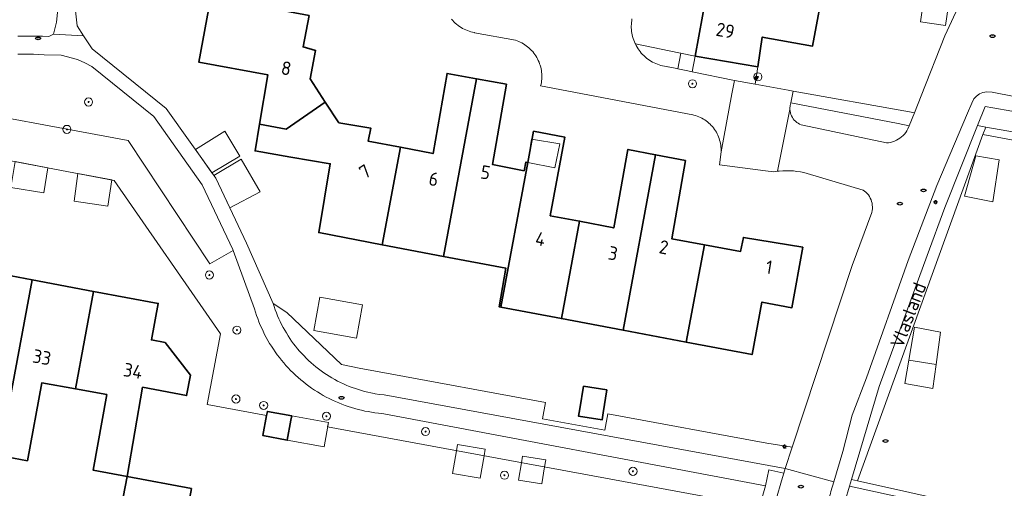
# Model space of a CAD drawing. Header units: metres. Extents: x 152610 to 160096, y 456114 to 462495.
# Tile 291 of 656: x 157230 to 157328, y 460286 to 460333. Entities that reach past the tile are written whole.
import ezdxf
from ezdxf.enums import TextEntityAlignment as Align

# ---------------------------------------------------------------- set-up
doc = ezdxf.new("R2010")
doc.units = ezdxf.units.M
doc.header["$LTSCALE"] = 0.5
doc.layers.get('0').update_dxf_attribs({"linetype": 'CONTINUOUS'})
for name, color, linetype, lineweight in [('B-PV-GR-BEPLANTING_CULTUUR_BOSPLANTSOEN-GV', 251, 'CONTINUOUS', 18), ('B-PV-GR-BEPLANTING_CULTUUR_HEESTERS-GV', 251, 'CONTINUOUS', 18), ('B-PV-GR-BOOM-S', 251, 'CONTINUOUS', 25), ('B-PV-IE-MEUBILAIR-S', 251, 'CONTINUOUS', 25), ('B-PV-OG-BEBOUWING-GV', 6, 'CONTINUOUS', 35), ('B-PV-OG-BEBOUWING-T18', 1, 'CONTINUOUS', 18), ('B-PV-OG-BEBOUWING_LUIFEL-GV', 251, 'CONTINUOUS', 18), ('B-PV-OG-BEBOUWING_OVERBOUWING-GV', 251, 'CONTINUOUS', 18), ('B-PV-OG-BEBOUWING_SCHUUR-GV', 251, 'CONTINUOUS', 18), ('B-PV-OG-TERREIN_BEGROEID-GV', 251, 'CONTINUOUS', 18), ('B-PV-OG-TOPOGRAFIE-T18', 1, 'CONTINUOUS', 18), ('B-PV-VH-HALFVERHARDING_GRAVEL-GV', 251, 'CONTINUOUS', 18), ('B-PV-VH-OPENVERHARDING_STRAATBAKSTEEN-GV', 251, 'CONTINUOUS', 18), ('B-PV-VH-OPENVERHARDING_TEGEL-GV', 251, 'CONTINUOUS', 18)]:
    doc.layers.add(name, color=color, linetype=linetype, lineweight=lineweight)
doc.styles.add('NLCS-ISO', font='NLCS-ISO.ttf')
doc.styles.add('NLCS-ISO-M750-T18', font='NLCS-ISO.ttf', dxfattribs={"height": 1.35})

# ---------------------------------------------------------------- blocks, each defined once
blk = doc.blocks.new('SIE-MEUBILAIR_PAAL_LICHTMAST-SO')
for points in [[(-0.62, 0), (-1, 0)], [(-0.71, 0.71), (-0.44, 0.44)], [(0, 1), (0, 0.62)], [(0.44, 0.44), (0.71, 0.71)], [(1, 0), (0.62, 0)], [(-0.71, -0.71), (-0.44, -0.44)], [(0, -0.62), (0, -1)], [(0.44, -0.44), (0.71, -0.71)]]:
    blk.add_lwpolyline(points)
blk.add_circle((0, 0), 0.5)
blk = doc.blocks.new('SIE-MEUBILAIR_PUT_RIOOLPUT-SO')
blk.add_ellipse((0, 0), major_axis=(1.25, 0), ratio=0.54)
at = {"style": 'NLCS-ISO'}
blk.add_text('ri', height=0.75, dxfattribs=at).set_placement((-0.04, 0.07), align=Align.MIDDLE_CENTER)
blk = doc.blocks.new('SGR-BOOM_GBKN-SO')
at = {"linetype": 'ByBlock', "lineweight": 18}
h = blk.add_hatch(color=0, dxfattribs=at)
h.dxf.hatch_style = 1
edge = h.paths.add_edge_path()
edge.add_arc((0, 0), 0.25, 0, 360)
at = {"color": 0, "linetype": 'ByBlock', "lineweight": 18}
for radius in [2, 0.25]:
    blk.add_circle((0, 0), radius, dxfattribs=at)
at = {"color": 0, "linetype": 'ByBlock', "lineweight": 18, "style": 'NLCS-ISO'}
blk.add_attdef('SOORT', (2.5, 0), '', height=1.5, dxfattribs=at)

msp = doc.modelspace()

# ---------------------------------------------------------------- linework, layer by layer
at = {"layer": 'B-PV-GR-BEPLANTING_CULTUUR_BOSPLANTSOEN-GV', "flags": 128}
for points in [[(157302.732, 460280.355), (157304.394, 460286.201), (157266.474, 460293.355), (157266.263, 460293.372), (157265.923, 460293.407), (157265.585, 460293.45), (157265.248, 460293.5), (157264.912, 460293.559), (157264.577, 460293.625), (157264.244, 460293.699), (157263.913, 460293.781), (157263.584, 460293.871), (157263.257, 460293.968), (157262.933, 460294.073), (157262.611, 460294.185), (157262.291, 460294.306), (157261.975, 460294.433), (157261.662, 460294.568), (157261.352, 460294.71), (157261.045, 460294.86), (157260.742, 460295.016), (157260.443, 460295.18), (157260.147, 460295.35), (157259.856, 460295.528), (157259.569, 460295.712), (157259.286, 460295.903), (157259.008, 460296.101), (157258.735, 460296.305), (157258.467, 460296.515), (157258.203, 460296.732), (157257.945, 460296.955), (157257.692, 460297.183), (157257.444, 460297.418), (157257.202, 460297.658), (157256.966, 460297.904), (157256.735, 460298.156), (157256.511, 460298.412), (157256.292, 460298.674), (157256.08, 460298.941), (157255.874, 460299.213), (157255.675, 460299.49), (157255.482, 460299.771), (157255.295, 460300.057), (157255.116, 460300.347), (157254.943, 460300.641), (157254.777, 460300.939), (157254.619, 460301.241), (157254.467, 460301.547), (157254.323, 460301.856), (157254.186, 460302.168), (157254.056, 460302.483), (157253.934, 460302.802), (157253.819, 460303.123), (157253.712, 460303.447), (157253.612, 460303.773), (157251.492, 460309.569), (157249.162, 460308.264), (157241.07, 460320.494), (157221.041, 460324.224)], [(157214.883, 460321.241), (157239.659, 460316.543), (157250.243, 460301.286), (157248.917, 460294.265), (157254.813, 460293.174), (157254.89, 460293.588), (157257.308, 460293.134), (157260.95, 460292.47), (157260.878, 460292.052), (157298.88, 460285.02)]]:
    msp.add_lwpolyline(points, dxfattribs=at)
for points in [[(157326.008, 460321.088), (157326.28, 460321.838), (157325.46, 460321.981), (157322.229, 460313.853), (157320.459, 460309.089), (157315.691, 460296.051), (157312.949, 460286.807), (157313.524, 460286.68)], [(157288.717, 460293.346), (157288.419, 460291.734), (157282.233, 460292.845), (157282.54, 460294.479), (157265.999, 460297.513), (157263.999, 460297.88), (157262.261, 460298.256), (157256.809, 460303.423), (157255.472, 460304.303), (157255.569, 460303.997), (157255.673, 460303.693), (157255.785, 460303.392), (157255.905, 460303.094), (157256.032, 460302.799), (157256.166, 460302.508), (157256.307, 460302.22), (157256.456, 460301.935), (157256.611, 460301.654), (157256.774, 460301.377), (157256.943, 460301.104), (157257.12, 460300.836), (157257.302, 460300.572), (157257.492, 460300.313), (157257.687, 460300.058), (157257.889, 460299.808), (157258.097, 460299.564), (157258.312, 460299.325), (157258.532, 460299.091), (157258.757, 460298.863), (157258.989, 460298.64), (157259.226, 460298.423), (157259.468, 460298.212), (157259.715, 460298.008), (157259.968, 460297.809), (157260.225, 460297.617), (157260.487, 460297.432), (157260.753, 460297.253), (157261.024, 460297.08), (157261.299, 460296.915), (157261.579, 460296.756), (157261.862, 460296.604), (157262.148, 460296.46), (157262.439, 460296.323), (157262.732, 460296.193), (157263.029, 460296.07), (157263.328, 460295.955), (157263.631, 460295.847), (157263.936, 460295.747), (157264.244, 460295.654), (157264.553, 460295.569), (157264.865, 460295.492), (157265.178, 460295.423), (157265.493, 460295.361), (157265.589, 460295.344), (157266.042, 460295.273), (157266.498, 460295.218), (157306.364, 460287.903), (157307.06, 460290.017), (157304.535, 460290.445)]]:
    msp.add_lwpolyline(points, close=True, dxfattribs=at)
at = {"layer": 'B-PV-GR-BEPLANTING_CULTUUR_HEESTERS-GV', "flags": 128}
for points in [[(157295.981, 460329.184), (157295.773, 460329.226), (157291.462, 460330.098), (157291.543, 460329.938), (157291.632, 460329.782), (157291.727, 460329.63), (157291.829, 460329.482), (157291.938, 460329.339), (157292.053, 460329.201), (157292.174, 460329.068), (157292.3, 460328.941), (157292.432, 460328.819), (157292.57, 460328.704), (157292.712, 460328.595), (157292.859, 460328.492), (157293.011, 460328.396), (157293.167, 460328.306), (157293.326, 460328.224), (157293.49, 460328.149), (157293.656, 460328.081), (157293.825, 460328.021), (157293.997, 460327.968), (157294.17, 460327.923), (157294.346, 460327.886), (157294.523, 460327.857), (157294.701, 460327.835), (157294.727, 460327.833), (157295.584, 460327.654), (157295.698, 460327.63)], [(157297.4, 460328.897), (157297.116, 460327.335), (157301.314, 460326.46), (157303.36, 460326.095), (157303.621, 460327.832)], [(157317.591, 460322.197), (157306.9, 460324.238), (157306.848, 460323.969), (157306.837, 460323.904), (157306.822, 460323.74), (157306.823, 460323.576), (157306.84, 460323.412), (157306.873, 460323.251), (157306.921, 460323.093), (157306.984, 460322.942), (157307.062, 460322.797), (157307.153, 460322.66), (157307.257, 460322.533), (157307.373, 460322.416), (157307.5, 460322.311), (157307.637, 460322.22), (157307.782, 460322.141), (157307.933, 460322.078), (157308.09, 460322.029), (157316.427, 460320.26), (157316.62, 460320.282), (157316.821, 460320.32), (157317.018, 460320.374), (157317.211, 460320.443), (157317.398, 460320.527), (157317.577, 460320.625), (157317.749, 460320.737), (157317.911, 460320.862), (157318.062, 460321), (157318.203, 460321.148), (157318.332, 460321.308), (157318.447, 460321.477), (157318.549, 460321.654), (157318.674, 460321.967)], [(157326.008, 460321.088), (157338.475, 460318.783), (157338.641, 460319.68), (157326.28, 460321.838)], [(157337.12, 460280.852), (157330.328, 460282.023), (157329.125, 460283.224), (157313.524, 460286.68), (157312.949, 460286.807), (157312.755, 460286.153), (157323.367, 460283.837), (157323.659, 460283.774), (157325.095, 460283.402), (157327.71, 460282.587), (157329.082, 460281.926), (157330.686, 460280.625), (157332.069, 460279.256), (157333.405, 460277.543), (157334.046, 460276.458), (157336.591, 460278.06)]]:
    msp.add_lwpolyline(points, close=True, dxfattribs=at)
at = {"layer": 'B-PV-OG-BEBOUWING-GV', "flags": 128}
for points in [[(157310.306, 460336.482), (157300.528, 460338.256), (157299.852, 460334.628), (157298.487, 460334.871), (157297.4, 460328.897), (157303.621, 460327.832), (157304.065, 460330.787), (157309.073, 460329.89)], [(157259.034, 460332.944), (157249.268, 460334.795), (157248.062, 460328.3), (157254.935, 460327.026), (157254.116, 460322.13), (157256.765, 460321.616), (157260.648, 460324.316), (157259.152, 460326.638), (157259.684, 460329.456), (157258.444, 460329.811)], [(157275.658, 460326.647), (157272.753, 460327.179), (157271.353, 460319.214), (157268.116, 460319.836), (157266.3, 460310.153), (157272.382, 460308.993)], [(157278.649, 460326.099), (157275.658, 460326.647), (157272.382, 460308.993), (157278.591, 460307.809), (157277.927, 460303.965), (157278.105, 460303.931), (157280.769, 460318.329), (157280.578, 460318.367), (157280.406, 460317.504), (157277.249, 460318.135)], [(157261.98, 460322.25), (157260.648, 460324.316), (157256.765, 460321.616), (157254.116, 460322.13), (157253.67, 460319.463), (157257.219, 460318.859), (157261.144, 460318.192), (157259.999, 460311.355), (157266.3, 460310.153), (157268.116, 460319.836), (157264.905, 460320.453), (157265.16, 460321.743)], [(157285.924, 460312.49), (157283.002, 460313.031), (157284.449, 460320.852), (157281.342, 460321.426), (157280.769, 460318.329), (157278.105, 460303.931), (157284.104, 460302.802)], [(157293.473, 460319.083), (157290.719, 460319.614), (157289.306, 460311.824), (157285.924, 460312.49), (157284.104, 460302.802), (157290.25, 460301.644)], [(157296.453, 460318.508), (157293.473, 460319.083), (157290.25, 460301.644), (157296.516, 460300.464), (157298.329, 460310.145), (157295.077, 460310.744)], [(157308.119, 460309.895), (157302.204, 460310.873), (157301.925, 460309.482), (157298.329, 460310.145), (157296.516, 460300.464), (157303.066, 460299.231), (157304.033, 460304.453), (157307.013, 460303.89)], [(157231.527, 460306.657), (157225.232, 460307.838), (157223.407, 460298.154), (157226.676, 460297.553), (157225.288, 460289.738), (157228.233, 460289.197)], [(157237.617, 460305.515), (157231.527, 460306.657), (157228.233, 460289.197), (157231.034, 460288.683), (157232.473, 460296.423), (157235.822, 460295.819)], [(157237.617, 460305.515), (157235.822, 460295.819), (157238.932, 460295.259), (157237.585, 460287.735), (157240.96, 460287.101), (157242.483, 460295.989), (157246.862, 460295.163), (157247.243, 460297.186), (157244.725, 460300.439), (157243.37, 460300.694), (157244.051, 460304.308)], [(157286.3, 460296.095), (157285.944, 460293.855), (157285.826, 460293.108), (157288.146, 460292.739), (157288.256, 460293.431), (157288.62, 460295.726)], [(157257.308, 460293.134), (157254.89, 460293.588), (157254.813, 460293.174), (157254.445, 460291.179), (157256.868, 460290.724), (157257.233, 460292.726)], [(157247.355, 460285.915), (157240.96, 460287.101), (157239.931, 460281.829), (157237.702, 460282.24), (157236.502, 460276.355), (157236.698, 460276.315), (157239.966, 460275.651), (157241.773, 460275.284), (157242.101, 460276.787), (157245.529, 460276.152)]]:
    msp.add_lwpolyline(points, close=True, dxfattribs=at)
at = {"layer": 'B-PV-OG-BEBOUWING_LUIFEL-GV', "flags": 128}
msp.add_lwpolyline([(157256.868, 460290.724), (157260.538, 460290.059), (157260.95, 460292.47), (157257.308, 460293.134)], close=True, dxfattribs=at)
at = {"layer": 'B-PV-OG-BEBOUWING_OVERBOUWING-GV', "flags": 128}
for points in [[(157327.623, 460318.587), (157325.314, 460318.976), (157324.168, 460314.958), (157326.997, 460314.416)], [(157264.353, 460304.189), (157260.099, 460304.942), (157259.51, 460301.612), (157263.763, 460300.859)], [(157321.349, 460298.251), (157318.642, 460298.674), (157318.239, 460296.344), (157321.013, 460295.858)]]:
    msp.add_lwpolyline(points, close=True, dxfattribs=at)
at = {"layer": 'B-PV-OG-BEBOUWING_SCHUUR-GV', "flags": 128}
for points in [[(157322.588, 460333.959), (157320.112, 460334.34), (157319.8, 460332.308), (157322.276, 460331.928)], [(157252.138, 460318.939), (157250.654, 460321.429), (157247.733, 460319.615), (157249.383, 460317.295)], [(157283.944, 460320.18), (157281.154, 460320.654), (157280.769, 460318.329), (157283.466, 460317.79)], [(157233.074, 460317.792), (157229.819, 460318.409), (157229.408, 460315.843), (157232.677, 460315.319)], [(157254.173, 460315.397), (157252.276, 460318.659), (157249.562, 460317.043), (157249.771, 460316.75), (157251.153, 460313.822)], [(157239.416, 460316.589), (157236.064, 460317.225), (157235.674, 460314.461), (157239.048, 460313.986)], [(157318.642, 460298.674), (157321.349, 460298.251), (157321.798, 460301.444), (157319.211, 460301.966)], [(157276.542, 460289.823), (157273.795, 460290.299), (157273.688, 460289.681), (157273.297, 460287.423), (157276.044, 460286.948), (157276.429, 460289.174)], [(157282.558, 460288.761), (157280.232, 460289.132), (157280.129, 460288.49), (157279.853, 460286.762), (157282.18, 460286.391), (157282.447, 460288.061)]]:
    msp.add_lwpolyline(points, close=True, dxfattribs=at)
at = {"layer": 'B-PV-OG-TERREIN_BEGROEID-GV', "flags": 128}
msp.add_lwpolyline([(157221.041, 460324.224), (157241.07, 460320.494), (157249.162, 460308.264), (157251.492, 460309.569), (157251.455, 460309.67), (157248.415, 460316.11), (157243.593, 460322.893), (157237.431, 460327.846), (157236.749, 460328.237), (157236.029, 460328.555), (157234.388, 460328.974), (157232.695, 460329.014), (157232.172, 460329.046), (157231.65, 460329.07), (157231.126, 460329.086), (157230.603, 460329.095), (157230.079, 460329.095)], dxfattribs=at)
at = {"layer": 'B-PV-VH-HALFVERHARDING_GRAVEL-GV', "flags": 128}
for points in [[(157234.457, 460337.442), (157233.937, 460332.257), (157233.644, 460331.087), (157236.63, 460330.915), (157235.994, 460331.899), (157235.664, 460334.93)], [(157230.079, 460329.095), (157230.603, 460329.095), (157231.126, 460329.086), (157231.65, 460329.07), (157232.172, 460329.046), (157232.695, 460329.014), (157234.388, 460328.974), (157236.029, 460328.555), (157236.749, 460328.237), (157237.431, 460327.846), (157243.593, 460322.893), (157248.415, 460316.11), (157251.455, 460309.67), (157251.492, 460309.569), (157253.612, 460303.773), (157253.712, 460303.447), (157253.819, 460303.123), (157253.934, 460302.802), (157254.056, 460302.483), (157254.186, 460302.168), (157254.323, 460301.856), (157254.467, 460301.547), (157254.619, 460301.241), (157254.777, 460300.939), (157254.943, 460300.641), (157255.116, 460300.347), (157255.295, 460300.057), (157255.482, 460299.771), (157255.675, 460299.49), (157255.874, 460299.213), (157256.08, 460298.941), (157256.292, 460298.674), (157256.511, 460298.412), (157256.735, 460298.156), (157256.966, 460297.904), (157257.202, 460297.658), (157257.444, 460297.418), (157257.692, 460297.183), (157257.945, 460296.955), (157258.203, 460296.732), (157258.467, 460296.515), (157258.735, 460296.305), (157259.008, 460296.101), (157259.286, 460295.903), (157259.569, 460295.712), (157259.856, 460295.528), (157260.147, 460295.35), (157260.443, 460295.18), (157260.742, 460295.016), (157261.045, 460294.86), (157261.352, 460294.71), (157261.662, 460294.568), (157261.975, 460294.433), (157262.291, 460294.306), (157262.611, 460294.185), (157262.933, 460294.073), (157263.257, 460293.968), (157263.584, 460293.871), (157263.913, 460293.781), (157264.244, 460293.699), (157264.577, 460293.625), (157264.912, 460293.559), (157265.248, 460293.5), (157265.585, 460293.45), (157265.923, 460293.407), (157266.263, 460293.372), (157266.474, 460293.355), (157304.394, 460286.201), (157304.727, 460287.787), (157306.227, 460287.44), (157306.364, 460287.903), (157266.498, 460295.218), (157266.042, 460295.273), (157265.589, 460295.344), (157265.493, 460295.361), (157265.178, 460295.423), (157264.865, 460295.492), (157264.553, 460295.569), (157264.244, 460295.654), (157263.936, 460295.747), (157263.631, 460295.847), (157263.328, 460295.955), (157263.029, 460296.07), (157262.732, 460296.193), (157262.439, 460296.323), (157262.148, 460296.46), (157261.862, 460296.604), (157261.579, 460296.756), (157261.299, 460296.915), (157261.024, 460297.08), (157260.753, 460297.253), (157260.487, 460297.432), (157260.225, 460297.617), (157259.968, 460297.809), (157259.715, 460298.008), (157259.468, 460298.212), (157259.226, 460298.423), (157258.989, 460298.64), (157258.757, 460298.863), (157258.532, 460299.091), (157258.312, 460299.325), (157258.097, 460299.564), (157257.889, 460299.808), (157257.687, 460300.058), (157257.492, 460300.313), (157257.302, 460300.572), (157257.12, 460300.836), (157256.943, 460301.104), (157256.774, 460301.377), (157256.611, 460301.654), (157256.456, 460301.935), (157256.307, 460302.22), (157256.166, 460302.508), (157256.032, 460302.799), (157255.905, 460303.094), (157255.785, 460303.392), (157255.673, 460303.693), (157255.569, 460303.997), (157255.472, 460304.303), (157252.811, 460310.31), (157249.771, 460316.75), (157244.825, 460323.701), (157237.478, 460329.603), (157236.63, 460330.915), (157233.644, 460331.087), (157233.163, 460330.854), (157232.546, 460330.874), (157231.929, 460330.885), (157231.312, 460330.889), (157230.695, 460330.885), (157230.078, 460330.872)], [(157329.082, 460281.926), (157327.71, 460282.587), (157325.095, 460283.402), (157323.659, 460283.774), (157323.367, 460283.837), (157312.755, 460286.153), (157312.324, 460284.697), (157319.227, 460283.19), (157322.966, 460282.374), (157323.212, 460282.318), (157323.68, 460282.206), (157324.146, 460282.085), (157324.611, 460281.957), (157325.073, 460281.822), (157325.533, 460281.678), (157325.99, 460281.527), (157326.037, 460281.511), (157326.867, 460281.287), (157328.018, 460280.503), (157329.485, 460279.443)]]:
    msp.add_lwpolyline(points, dxfattribs=at)
at = {"layer": 'B-PV-VH-OPENVERHARDING_STRAATBAKSTEEN-GV', "flags": 128}
for points in [[(157331.924, 460351.853), (157322.214, 460330.898), (157319.86, 460324.96), (157319.189, 460323.266), (157318.674, 460321.967), (157318.549, 460321.654), (157318.447, 460321.477), (157318.332, 460321.308), (157318.203, 460321.148), (157318.062, 460321), (157317.911, 460320.862), (157317.749, 460320.737), (157317.577, 460320.625), (157317.398, 460320.527), (157317.211, 460320.443), (157317.018, 460320.374), (157316.821, 460320.32), (157316.62, 460320.282), (157316.427, 460320.26), (157308.09, 460322.029), (157307.933, 460322.078), (157307.782, 460322.141), (157307.637, 460322.22), (157307.5, 460322.311), (157307.373, 460322.416), (157307.257, 460322.533), (157307.153, 460322.66), (157307.062, 460322.797), (157306.984, 460322.942), (157306.921, 460323.093), (157306.873, 460323.251), (157306.84, 460323.412), (157306.823, 460323.576), (157305.571, 460317.452), (157305.761, 460317.474), (157306.111, 460317.499), (157306.462, 460317.508), (157306.813, 460317.501), (157307.163, 460317.478), (157307.511, 460317.439), (157307.858, 460317.384), (157308.201, 460317.313), (157308.541, 460317.227), (157314.116, 460315.577), (157314.237, 460315.487), (157314.375, 460315.367), (157314.502, 460315.236), (157314.616, 460315.093), (157314.718, 460314.942), (157314.806, 460314.782), (157314.88, 460314.615), (157314.939, 460314.442), (157314.983, 460314.264), (157315.01, 460314.084), (157315.022, 460313.902), (157315.018, 460313.719), (157314.998, 460313.538), (157314.963, 460313.358), (157313.018, 460308.099), (157307.06, 460290.017), (157306.364, 460287.903), (157311.187, 460286.598), (157312.074, 460289.588), (157313.015, 460293.205), (157314.447, 460296.932), (157318.562, 460308.577), (157321.41, 460316.032), (157324.458, 460323.21), (157324.886, 460324.206), (157325.114, 460324.639), (157325.355, 460324.927), (157325.661, 460325.158), (157325.983, 460325.283), (157326.376, 460325.355), (157326.927, 460325.297), (157329.111, 460324.893)], [(157273.191, 460332.552), (157273.31, 460332.419), (157273.434, 460332.291), (157273.565, 460332.169), (157273.7, 460332.052), (157273.841, 460331.942), (157273.987, 460331.839), (157274.137, 460331.741), (157274.291, 460331.651), (157274.449, 460331.568), (157274.611, 460331.492), (157274.776, 460331.423), (157274.944, 460331.361), (157275.114, 460331.308), (157275.287, 460331.261), (157275.461, 460331.223), (157275.487, 460331.218), (157279.54, 460330.465), (157279.704, 460330.409), (157279.865, 460330.345), (157280.023, 460330.275), (157280.178, 460330.196), (157280.329, 460330.111), (157280.476, 460330.019), (157280.619, 460329.92), (157280.757, 460329.815), (157280.89, 460329.703), (157281.017, 460329.586), (157281.139, 460329.463), (157281.256, 460329.334), (157281.366, 460329.2), (157281.47, 460329.061), (157281.567, 460328.917), (157281.658, 460328.769), (157281.742, 460328.617), (157281.818, 460328.462), (157281.888, 460328.303), (157281.95, 460328.141), (157282.004, 460327.976), (157282.051, 460327.809), (157282.09, 460327.64), (157282.122, 460327.469), (157282.145, 460327.297), (157282.16, 460327.125), (157282.168, 460326.951), (157282.167, 460326.778), (157282.159, 460326.604), (157282.142, 460326.432), (157282.117, 460326.26), (157282.085, 460326.089), (157282.049, 460325.938), (157297.172, 460323.056), (157297.286, 460323.029), (157297.448, 460322.983), (157297.609, 460322.93), (157297.767, 460322.869), (157297.922, 460322.8), (157298.073, 460322.725), (157298.221, 460322.642), (157298.364, 460322.552), (157298.503, 460322.456), (157298.638, 460322.353), (157298.767, 460322.244), (157298.892, 460322.129), (157299.01, 460322.009), (157299.123, 460321.882), (157299.23, 460321.751), (157299.33, 460321.615), (157299.424, 460321.474), (157299.511, 460321.329), (157299.591, 460321.18), (157299.664, 460321.027), (157299.73, 460320.871), (157299.788, 460320.712), (157299.839, 460320.551), (157299.882, 460320.387), (157299.917, 460320.221), (157299.944, 460320.054), (157299.964, 460319.886), (157299.975, 460319.717), (157299.979, 460319.548), (157299.974, 460319.379), (157301.065, 460325.145), (157301.314, 460326.46), (157297.116, 460327.335), (157296.677, 460327.427), (157295.698, 460327.63), (157295.584, 460327.654), (157294.727, 460327.833), (157294.701, 460327.835), (157294.523, 460327.857), (157294.346, 460327.886), (157294.17, 460327.923), (157293.997, 460327.968), (157293.825, 460328.021), (157293.656, 460328.081), (157293.49, 460328.149), (157293.326, 460328.224), (157293.167, 460328.306), (157293.011, 460328.396), (157292.859, 460328.492), (157292.712, 460328.595), (157292.57, 460328.704), (157292.432, 460328.819), (157292.3, 460328.941), (157292.174, 460329.068), (157292.053, 460329.201), (157291.938, 460329.339), (157291.829, 460329.482), (157291.727, 460329.63), (157291.632, 460329.782), (157291.543, 460329.938), (157291.462, 460330.098), (157291.433, 460330.158), (157291.361, 460330.321), (157291.296, 460330.486), (157291.238, 460330.654), (157291.189, 460330.825), (157291.147, 460330.997), (157291.113, 460331.172), (157291.086, 460331.347), (157291.068, 460331.524), (157291.058, 460331.701), (157291.055, 460331.879), (157291.061, 460332.056), (157291.074, 460332.233), (157291.096, 460332.41), (157291.126, 460332.585)]]:
    msp.add_lwpolyline(points, dxfattribs=at)
msp.add_lwpolyline([(157310.84, 460285.431), (157310.903, 460285.64), (157311.187, 460286.598), (157306.364, 460287.903), (157306.227, 460287.44), (157306.001, 460286.672), (157304.994, 460283.255), (157309.774, 460281.961)], close=True, dxfattribs=at)
at = {"layer": 'B-PV-VH-OPENVERHARDING_TEGEL-GV', "flags": 128}
for points in [[(157296.677, 460327.427), (157297.116, 460327.335), (157297.4, 460328.897), (157296.922, 460328.994), (157295.981, 460329.184), (157295.698, 460327.63)], [(157307.13, 460325.422), (157306.653, 460325.507), (157303.36, 460326.095), (157301.314, 460326.46), (157301.065, 460325.145), (157299.974, 460319.379), (157299.82, 460318.102), (157304.399, 460317.476), (157305.227, 460317.405), (157305.413, 460317.433), (157305.571, 460317.452), (157306.823, 460323.576), (157306.822, 460323.74), (157306.837, 460323.904), (157306.848, 460323.969), (157306.9, 460324.238)], [(157318.718, 460323.353), (157307.13, 460325.422), (157306.9, 460324.238), (157317.591, 460322.197), (157318.674, 460321.967), (157319.189, 460323.266)], [(157326.217, 460323.884), (157325.46, 460321.981), (157326.28, 460321.838), (157338.641, 460319.68), (157338.899, 460321.134), (157338.782, 460321.528), (157338.709, 460321.736), (157328.863, 460323.429), (157326.975, 460323.754)]]:
    msp.add_lwpolyline(points, close=True, dxfattribs=at)
for points in [[(157329.111, 460324.893), (157326.927, 460325.297), (157326.376, 460325.355), (157325.983, 460325.283), (157325.661, 460325.158), (157325.355, 460324.927), (157325.114, 460324.639), (157324.886, 460324.206), (157324.458, 460323.21), (157321.41, 460316.032), (157318.562, 460308.577), (157314.447, 460296.932), (157313.015, 460293.205), (157312.074, 460289.588), (157311.187, 460286.598), (157310.903, 460285.64)], [(157312.324, 460284.697), (157312.755, 460286.153), (157312.949, 460286.807), (157315.691, 460296.051), (157320.459, 460309.089), (157322.229, 460313.853), (157325.46, 460321.981), (157326.217, 460323.884), (157326.975, 460323.754), (157328.863, 460323.429)], [(157304.994, 460283.255), (157306.001, 460286.672), (157306.227, 460287.44), (157304.727, 460287.787), (157304.394, 460286.201), (157302.732, 460280.355)]]:
    msp.add_lwpolyline(points, dxfattribs=at)

# ---------------------------------------------------------------- block references
at = {"layer": 'B-PV-GR-BOOM-S', "xscale": 0.2, "yscale": 0.2, "zscale": 0.2}
for p in [(157303.642, 460326.832), (157297.139, 460326.148), (157237.118, 460324.332), (157234.963, 460321.612), (157249.125, 460307.14), (157251.863, 460301.664), (157251.768, 460294.817), (157254.52, 460294.182), (157260.762, 460293.107), (157270.609, 460291.576), (157278.455, 460287.238), (157291.224, 460287.631)]:
    msp.add_blockref('SGR-BOOM_GBKN-SO', p, dxfattribs=at)
at = {"layer": 'B-PV-IE-MEUBILAIR-S', "xscale": 0.2, "yscale": 0.2, "zscale": 0.2}
for name, p in [('SIE-MEUBILAIR_PUT_RIOOLPUT-SO', (157232.104, 460330.656)), ('SIE-MEUBILAIR_PUT_RIOOLPUT-SO', (157326.959, 460330.878)), ('SIE-MEUBILAIR_PAAL_LICHTMAST-SO', (157303.474, 460326.739)), ('SIE-MEUBILAIR_PUT_RIOOLPUT-SO', (157320.101, 460315.55)), ('SIE-MEUBILAIR_PUT_RIOOLPUT-SO', (157317.752, 460314.228)), ('SIE-MEUBILAIR_PAAL_LICHTMAST-SO', (157321.295, 460314.378)), ('SIE-MEUBILAIR_PUT_RIOOLPUT-SO', (157262.261, 460294.941)), ('SIE-MEUBILAIR_PUT_RIOOLPUT-SO', (157316.335, 460290.646)), ('SIE-MEUBILAIR_PAAL_LICHTMAST-SO', (157306.289, 460290.085)), ('SIE-MEUBILAIR_PUT_RIOOLPUT-SO', (157307.917, 460286.106))]:
    msp.add_blockref(name, p, dxfattribs=at)

# ---------------------------------------------------------------- texts
at = {"layer": 'B-PV-OG-BEBOUWING-T18', "style": 'NLCS-ISO-M750-T18'}
for s, rotation, p in [('29', 349.7, (157300.403, 460331.436)), ('8', 349.3, (157256.763, 460327.687)), ('7', 32.8, (157264.592, 460317.419)), ('5', 349.6, (157276.576, 460317.336)), ('6', 349.6, (157271.418, 460316.671)), ('4', 348.7, (157282.03, 460310.714)), ('3', 349.1, (157289.246, 460309.295)), ('2', 349.1, (157294.29, 460309.904)), ('1', 350.6, (157304.754, 460307.917)), ('33', 349.6, (157232.484, 460298.967)), ('34', 349.8, (157241.532, 460297.611))]:
    msp.add_text(s, height=1.35, rotation=rotation, dxfattribs=at).set_placement(p, align=Align.MIDDLE)
at = {"layer": 'B-PV-OG-TOPOGRAFIE-T18', "style": 'NLCS-ISO-M750-T18'}
msp.add_text('Vlasland', height=1.35, rotation=69.1, dxfattribs=at).set_placement((157318.576, 460303.168), align=Align.MIDDLE)

doc.saveas('drawing.dxf')
